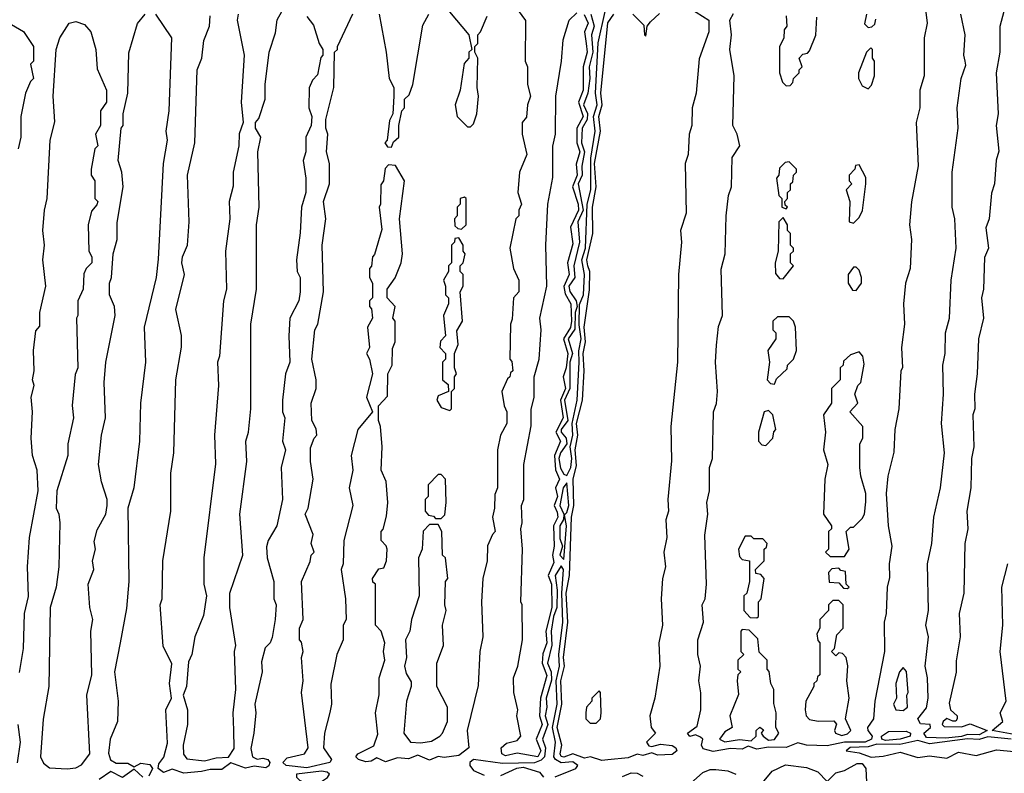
# Model space of a CAD drawing. Extents: x 2737310 to 2869991, y 870230 to 1012730.
# Tile 266 of 479: x 2770973 to 2774341, y 954218 to 956797. Entities that reach past the tile are written whole.
import ezdxf

# ---------------------------------------------------------------- set-up
doc = ezdxf.new("R2010")
doc.units = 0

msp = doc.modelspace()

# ---------------------------------------------------------------- linework, layer by layer
at = {"layer": '0CON02XD'}
for points in [[(2771720, 956815), (2771716.7, 956795), (2771741.2, 956675), (2771731.2, 956515), (2771737.5, 956445), (2771723.6, 956406.4), (2771722.5, 956365), (2771703.3, 956275), (2771703, 956227), (2771690, 956175), (2771692.5, 956115), (2771676.7, 956005), (2771680, 955875), (2771670, 955835), (2771656.7, 955645), (2771650, 955625), (2771653.3, 955545), (2771640, 955375), (2771643, 955277), (2771602.5, 954955), (2771603.3, 954865), (2771612.5, 954825), (2771601.7, 954758.3), (2771572.5, 954685), (2771562.5, 954625), (2771550.7, 954599.3), (2771543.8, 954515), (2771532.5, 954485), (2771547.5, 954435), (2771547.5, 954385), (2771532.5, 954315), (2771533.6, 954283.6), (2771545, 954267.5), (2771605, 954261.2), (2771645, 954271.2), (2771687, 954273), (2771706.4, 954303.6), (2771705.9, 954365.9), (2771703.3, 954425), (2771712.5, 954505), (2771707.5, 954635), (2771712.5, 954655), (2771692.5, 954785), (2771692.5, 954835), (2771736.7, 954965), (2771726.7, 955105), (2771750, 955285), (2771746.7, 955355), (2771756.2, 955385), (2771763.3, 955465), (2771763.3, 955755), (2771783.3, 955875), (2771783.3, 956095), (2771792.5, 956155), (2771787.5, 956345), (2771797.5, 956395), (2771780, 956425), (2771780, 956445), (2771791.7, 956458.3), (2771812.5, 956525), (2771812.5, 956575), (2771826.7, 956685), (2771848.3, 956751.7), (2771853.6, 956796.4), (2771870, 956825)], [(2772678.3, 956828.3), (2772703.6, 956793.6), (2772702.5, 956655), (2772710, 956635), (2772710, 956575), (2772720, 956535), (2772710, 956505), (2772707, 956463), (2772692.5, 956445), (2772692.5, 956405), (2772707.5, 956335), (2772682.5, 956275), (2772677.5, 956205), (2772690, 956165), (2772680, 956145), (2772680, 956125), (2772670, 956115), (2772650, 956015), (2772662.5, 955945), (2772680, 955905), (2772680, 955865), (2772662.5, 955845), (2772658.3, 955771.7), (2772652.5, 955755), (2772650, 955635), (2772657, 955627), (2772660, 955595), (2772651.7, 955588.3), (2772650, 955575), (2772641.7, 955568.3), (2772622.5, 955525), (2772630, 955475), (2772640, 955455), (2772640, 955415), (2772617.5, 955375), (2772607.5, 955325), (2772607.5, 955195), (2772598.3, 955171.7), (2772597.5, 955125), (2772590, 955095), (2772600, 955045), (2772590, 955035), (2772573.6, 954996.4), (2772572.5, 954945), (2772557.5, 954885), (2772552.5, 954805), (2772557.5, 954685), (2772547.5, 954635), (2772541.7, 954518.3), (2772504, 954365), (2772510, 954305), (2772475, 954278.6), (2772425, 954272.5), (2772405, 954275.8), (2772375, 954263.3), (2772335, 954280), (2772302.7, 954267.3), (2772265, 954270.8), (2772225, 954257.1), (2772195, 954271.2), (2772175, 954259.4), (2772157, 954257), (2772132.5, 954265), (2772122.5, 954275), (2772130, 954285), (2772185, 954312.5), (2772198.3, 954351.7), (2772190, 954425), (2772203, 954487), (2772202.5, 954545), (2772222.5, 954605), (2772217.5, 954635), (2772222.5, 954665), (2772210, 954705), (2772190, 954725), (2772190, 954865), (2772181.7, 954871.7), (2772180, 954885), (2772201.7, 954918.3), (2772218.3, 954921.7), (2772227.5, 954945), (2772230, 954985), (2772227, 954997), (2772210, 955015), (2772210, 955045), (2772217, 955053), (2772228.3, 955098.3), (2772232.5, 955145), (2772226.4, 955216.4), (2772210, 955255), (2772212.5, 955335), (2772207.5, 955405), (2772200, 955425), (2772200, 955475), (2772231.7, 955508.3), (2772232.5, 955585), (2772247.5, 955615), (2772248.3, 955671.7), (2772257.5, 955695), (2772257.5, 955765), (2772250, 955775), (2772257.5, 955815), (2772230, 955845), (2772230, 955875), (2772257, 955913), (2772277.5, 955965), (2772282.5, 955995), (2772272.5, 956115), (2772290, 956245), (2772258.3, 956298.3), (2772235, 956300), (2772223, 956287), (2772217.5, 956245), (2772208.3, 956231.7), (2772207.5, 956165), (2772202.5, 956155), (2772211.7, 956078.3), (2772187, 955993), (2772180, 955985), (2772177, 955953), (2772170, 955945), (2772170, 955915), (2772180, 955895), (2772180, 955845), (2772170, 955835), (2772170, 955815), (2772177, 955807), (2772180, 955775), (2772162.5, 955745), (2772170, 955675), (2772160, 955655), (2772170, 955635), (2772180, 955585), (2772160, 955505), (2772180, 955455), (2772130, 955395), (2772107.5, 955305), (2772112.5, 955255), (2772100, 955195), (2772112.5, 955135), (2772082.5, 955015), (2772080, 954935), (2772072.5, 954915), (2772087.5, 954815), (2772090, 954745), (2772080, 954725), (2772080, 954675), (2772057.5, 954625), (2772037, 954523), (2772040, 954455), (2772033.6, 954426.4), (2772016.2, 954355), (2772012, 954305), (2772040, 954265), (2772033.8, 954255), (2771955, 954237.1), (2771884.4, 954244.4), (2771873.8, 954255), (2771888.3, 954271.7), (2771947.5, 954285), (2771960, 954305), (2771937.5, 954495), (2771942.5, 954535), (2771937.5, 954615), (2771942.5, 954635), (2771937, 954667), (2771930, 954675), (2771930, 954715), (2771942.5, 954745), (2771937.5, 954875), (2771967, 954943), (2771970, 954965), (2771980, 954975), (2771970, 955005), (2771977.5, 955035), (2771950, 955105), (2771960, 955125), (2771977.5, 955225), (2771967.5, 955285), (2771968.3, 955331.7), (2771980, 955365), (2771990, 955375), (2771987, 955397), (2771972.5, 955425), (2771970, 955485), (2771987.5, 955535), (2771987.5, 955565), (2771972.5, 955635), (2771982.5, 955735), (2771992.5, 955755), (2772012.5, 955865), (2772007.5, 956025), (2772020, 956115), (2772012.5, 956175), (2772032.5, 956235), (2772032.5, 956305), (2772022.5, 956345), (2772027.5, 956405), (2772020, 956425), (2772020, 956455), (2772047.5, 956565), (2772050, 956685), (2772060, 956695), (2772060, 956705), (2772113, 956817)], [(2772443.6, 956823.6), (2772510, 956745), (2772520, 956695), (2772510, 956685), (2772510, 956665), (2772493, 956647), (2772480, 956555), (2772463.3, 956505), (2772470, 956465), (2772505, 956430), (2772515, 956430), (2772525, 956440), (2772536.7, 956475), (2772542.5, 956535), (2772537.5, 956565), (2772540, 956665), (2772530, 956685), (2772530, 956705), (2772540, 956715), (2772540, 956745), (2772550, 956755), (2772571.7, 956808.3)], [(2772745, 954274.6), (2772675, 954286.7), (2772635, 954277.5), (2772622, 954285), (2772620, 954305), (2772638.3, 954321.7), (2772675, 954330), (2772687.5, 954345), (2772673.3, 954415), (2772676.7, 954435), (2772663.3, 954495), (2772662.5, 954545), (2772676.7, 954585), (2772693.3, 954675), (2772692.5, 954795), (2772687.5, 954805), (2772693.3, 954985), (2772687.5, 955055), (2772692.5, 955075), (2772690, 955135), (2772697.5, 955155), (2772697.5, 955275), (2772723, 955407), (2772723, 955463), (2772733.3, 955505), (2772733.3, 955575), (2772750, 955635), (2772757.5, 955735), (2772752.5, 955775), (2772776.7, 955885), (2772772.5, 956025), (2772780, 956165), (2772796.4, 956256.4), (2772796.4, 956363.6), (2772806.2, 956405), (2772806.7, 956535), (2772826.2, 956655), (2772831.7, 956728.3), (2772852.5, 956795), (2772879.5, 956820.5)], [(2772927.1, 956815), (2772938, 956775), (2772928.6, 956745), (2772933.3, 956685), (2772920.6, 956635), (2772923.3, 956595), (2772917.1, 956545), (2772901.8, 956505), (2772915.5, 956475.5), (2772914.5, 956455), (2772896.9, 956425), (2772894.6, 956375), (2772905.7, 956345), (2772895.8, 956295), (2772896.9, 956265), (2772883.6, 956235), (2772900.8, 956145), (2772882.2, 956105), (2772888.6, 956035), (2772868.6, 955955), (2772871.9, 955915), (2772852.1, 955885), (2772855, 955866.2), (2772876.7, 955835), (2772880, 955815), (2772873.1, 955795), (2772872, 955738), (2772849.6, 955705), (2772864.5, 955655), (2772854.7, 955625), (2772854.6, 955535), (2772837.3, 955495), (2772848.6, 955425), (2772825.7, 955395), (2772825.8, 955385), (2772842.5, 955365), (2772844.3, 955345), (2772822.7, 955315), (2772817.3, 955295), (2772822.6, 955262.6), (2772835, 955241.2), (2772845, 955236.7), (2772858.1, 955265), (2772861.4, 955295), (2772855.6, 955335), (2772865.5, 955375), (2772862.5, 955415), (2772880.5, 955495), (2772887.1, 955625), (2772886.1, 955663.9), (2772893.6, 955705), (2772886.9, 955753.1), (2772888.3, 955821.7), (2772901.4, 955855), (2772905.5, 955925), (2772896.5, 955975), (2772908.5, 956015), (2772913.8, 956165), (2772927.3, 956215), (2772927.1, 956322.9), (2772941.9, 956415), (2772935.6, 956465), (2772948.2, 956505), (2772942.5, 956545), (2772952.3, 956717.7), (2772975.6, 956824.4)], [(2773265, 956836.2), (2773330, 956795), (2773330, 956755), (2773297, 956663), (2773286.7, 956545), (2773273.3, 956495), (2773272.5, 956435), (2773263.3, 956405), (2773260, 956335), (2773250, 956305), (2773252.5, 956135), (2773233.3, 956075), (2773237.5, 956035), (2773226.7, 955925), (2773223.3, 955625), (2773200, 955405), (2773203, 955287), (2773190, 955155), (2773192.5, 955115), (2773183.3, 955085), (2773186.7, 955025), (2773176.7, 954975), (2773182.5, 954925), (2773172.5, 954885), (2773167.5, 954815), (2773172.5, 954725), (2773160, 954665), (2773162.5, 954585), (2773146.2, 954475), (2773128.8, 954415), (2773133.3, 954375), (2773147.5, 954355), (2773117.5, 954325), (2773125, 954312.5), (2773135, 954310), (2773165, 954318), (2773205, 954313.1), (2773218, 954305), (2773220.8, 954295), (2773205, 954282.7), (2773155, 954280), (2773135, 954288.8), (2773105, 954279.2), (2773085, 954284.2), (2773055, 954271.1), (2772985, 954264.4), (2772965, 954262.5)], [(2773070, 956815), (2773108.3, 956778.3), (2773110, 956745), (2773115, 956740), (2773120, 956775), (2773130.7, 956789.3), (2773161.7, 956818.3)], [(2773345, 954293.3), (2773311.5, 954301.5), (2773305.8, 954315), (2773310, 954335), (2773302.3, 954342.3), (2773285, 954350), (2773265, 954343.8), (2773257.5, 954355), (2773290.7, 954379.3), (2773303.3, 954435), (2773303.6, 954493.6), (2773296.7, 954535), (2773302.5, 954585), (2773293.3, 954625), (2773293.3, 954675), (2773312.5, 954735), (2773307.5, 954795), (2773317.5, 954815), (2773322.5, 954865), (2773317, 955033), (2773326.7, 955105), (2773323.3, 955145), (2773332.5, 955185), (2773333.3, 955265), (2773342.5, 955295), (2773346.7, 955455), (2773356.4, 955483.6), (2773360, 955525), (2773353.3, 955625), (2773357, 955683), (2773363.6, 955746.4), (2773376.7, 955785), (2773373, 955943), (2773386.7, 955995), (2773390, 956125), (2773397.5, 956195), (2773407.5, 956225), (2773410, 956325), (2773436.7, 956365), (2773427.5, 956405), (2773412.5, 956435), (2773417.5, 956605), (2773402.5, 956695), (2773407.5, 956745), (2773402.5, 956795), (2773415, 956817.5)], [(2774071.7, 956831.7), (2774077.5, 956785), (2774067.5, 956735), (2774066.7, 956605), (2774052.5, 956555), (2774052.5, 956495), (2774040, 956445), (2774047, 956297), (2774023.6, 956173.6), (2774016.7, 956095), (2774023.3, 956045), (2774018.8, 955945), (2774003.3, 955895), (2773996.7, 955825), (2774000, 955755), (2773990, 955675), (2773992.5, 955605), (2773987.5, 955595), (2773980, 955465), (2773966.7, 955395), (2773963, 955317), (2773943.3, 955235), (2773936.7, 955175), (2773943.8, 955065), (2773956.7, 954995), (2773947.5, 954935), (2773948.3, 954888.3), (2773940, 954855), (2773937.5, 954765), (2773930, 954735), (2773931.2, 954635), (2773898.8, 954465), (2773893.8, 954405), (2773873.8, 954375), (2773874, 954365), (2773889.2, 954345), (2773887.5, 954335), (2773865.3, 954324.7), (2773795, 954324.5), (2773735, 954312.1), (2773665, 954314.5), (2773635, 954322.9), (2773595, 954306.2), (2773535, 954307.1), (2773495, 954300.4), (2773465, 954311.2), (2773445, 954300.5), (2773405, 954303.1), (2773345, 954293.3)], [(2774340, 956825), (2774326.4, 956773.6), (2774326.2, 956685), (2774313.3, 956615), (2774320, 956475), (2774313.8, 956435), (2774323, 956347), (2774313.9, 956316.1), (2774307.5, 956235), (2774297, 956203), (2774290, 956115), (2774277.5, 956085), (2774287.5, 956015), (2774273, 955983), (2774270, 955875), (2774263.3, 955845), (2774270, 955775), (2774253.3, 955705), (2774248.8, 955585), (2774238.8, 955515), (2774240, 955465), (2774233.3, 955445), (2774236.7, 955335), (2774228.8, 955295), (2774226.2, 955195), (2774213.3, 955115), (2774216.7, 955055), (2774206.7, 955005), (2774203.3, 954835), (2774186.7, 954765), (2774190, 954685), (2774176.4, 954603.6), (2774176.1, 954563.9), (2774152.3, 954457.7), (2774156.7, 954435), (2774180, 954415), (2774180, 954405), (2774175, 954396.7), (2774165, 954396.2), (2774145, 954406.2), (2774132, 954395), (2774128.8, 954385), (2774135, 954378.8), (2774195, 954377.1), (2774225, 954387.5), (2774282.5, 954365), (2774255, 954350), (2774215, 954351.2), (2774195, 954344.7), (2774141.7, 954338.3)], [(2770973, 954563), (2770986.7, 954645), (2770990, 954765), (2771003, 954823), (2771000, 954925), (2771006.7, 955025), (2771036.7, 955185), (2771032.5, 955255), (2771017.5, 955305), (2771012.5, 955365), (2771017.5, 955455), (2771012.5, 955505), (2771022.5, 955545), (2771017.5, 955565), (2771022.5, 955595), (2771020, 955665), (2771028.3, 955731.7), (2771041.7, 955748.3), (2771042.5, 955795), (2771062.5, 955885), (2771052.5, 955975), (2771057.5, 956025), (2771052.5, 956075), (2771057.5, 956145), (2771067.5, 956185), (2771077.5, 956385), (2771093, 956447), (2771087.5, 956535), (2771097.5, 956695), (2771110, 956735), (2771142.5, 956785), (2771165, 956790), (2771195, 956780), (2771216.2, 956755), (2771233.3, 956695), (2771238.3, 956628.3), (2771270, 956555), (2771270, 956515), (2771250, 956485), (2771250, 956435), (2771232.5, 956405), (2771240, 956365), (2771230, 956355), (2771217.5, 956285), (2771217.5, 956265), (2771230, 956245), (2771230, 956185), (2771240, 956175), (2771237, 956163), (2771218.3, 956141.7), (2771207.5, 956095), (2771210, 956005), (2771220, 955985), (2771220, 955965), (2771200, 955945), (2771193, 955927), (2771190, 955875), (2771172.5, 955835), (2771172.5, 955785), (2771167.5, 955775), (2771172.5, 955605), (2771163, 955583), (2771153, 955477), (2771157.5, 955435), (2771137.5, 955345), (2771137.5, 955305), (2771100, 955185), (2771097.5, 955125), (2771106.7, 955105), (2771110, 955075), (2771107.5, 954925), (2771097.5, 954855), (2771077.5, 954785), (2771072.5, 954515), (2771053, 954403), (2771043.8, 954275), (2771055, 954252.5), (2771075, 954237.5), (2771135, 954233.3), (2771165, 954237.5), (2771185, 954247.5), (2771212.5, 954285), (2771203.3, 954485), (2771220, 954555), (2771216.7, 954705), (2771223.3, 954745), (2771212.5, 954785), (2771207.5, 954865), (2771226.7, 954915), (2771222.5, 954945), (2771232.5, 954985), (2771228.3, 955011.7), (2771238.3, 955051.7), (2771267.5, 955105), (2771272.5, 955135), (2771272.5, 955155), (2771253.3, 955215), (2771242.5, 955275), (2771252.5, 955375), (2771266.7, 955435), (2771262.5, 955555), (2771267.5, 955625), (2771300, 955785), (2771297.5, 955815), (2771280, 955855), (2771280, 955895), (2771287.5, 955915), (2771292.5, 955995), (2771306.7, 956045), (2771307, 956103), (2771326.7, 956225), (2771322.5, 956275), (2771310, 956315), (2771320, 956425), (2771327.5, 956435), (2771327.5, 956475), (2771342.5, 956545), (2771347, 956683), (2771376.4, 956783.6), (2771402.5, 956815)], [(2771437.5, 956815), (2771492.5, 956735), (2771483.3, 956485), (2771473.3, 956415), (2771477.5, 956385), (2771463.8, 956305), (2771447, 955977), (2771440, 955915), (2771398.8, 955745), (2771403.3, 955625), (2771386.7, 955485), (2771383.3, 955355), (2771363.3, 955195), (2771342.5, 955125), (2771346.7, 954875), (2771338.3, 954781.7), (2771316.7, 954665), (2771297.5, 954565), (2771310, 954465), (2771307.5, 954395), (2771282.5, 954335), (2771277, 954287), (2771283.9, 954263.9), (2771303.3, 954253.3), (2771343, 954253), (2771365, 954240), (2771387, 954253), (2771418.8, 954248.8), (2771427.5, 954235), (2771415, 954208)], [(2771535, 954218.9), (2771495, 954232), (2771465, 954220.8), (2771446.7, 954235), (2771449.3, 954250.7), (2771466.4, 954273.6), (2771478.3, 954321.7), (2771473.3, 954435), (2771492.5, 954475), (2771485.8, 954525), (2771493, 954593), (2771463.6, 954653.6), (2771453.3, 954795), (2771460, 954815), (2771463.3, 954945), (2771490, 955115), (2771490, 955245), (2771500, 955315), (2771507.5, 955565), (2771526.4, 955676.4), (2771526.1, 955716.1), (2771507.5, 955805), (2771536.7, 955925), (2771527.5, 955965), (2771530, 955985), (2771546.7, 956025), (2771552.5, 956105), (2771547.5, 956265), (2771572.5, 956375), (2771580, 956625), (2771596.2, 956665), (2771603.3, 956725), (2771622.5, 956775), (2771625, 956810)], [(2771955, 956807.5), (2771978.3, 956778.3), (2771997.5, 956715), (2772010, 956695), (2772010, 956675), (2772003, 956667), (2771991.7, 956608.3), (2771975, 956590), (2771963, 956563), (2771962.5, 956495), (2771972.5, 956465), (2771970, 956435), (2771952.5, 956395), (2771952.5, 956345), (2771943.3, 956315), (2771952.5, 956255), (2771952.5, 956205), (2771937.5, 956155), (2771933, 956067), (2771920, 955975), (2771922.5, 955935), (2771932.5, 955915), (2771932.5, 955865), (2771927.5, 955835), (2771897.5, 955775), (2771893.3, 955715), (2771897.5, 955625), (2771882.5, 955585), (2771872.5, 955495), (2771872.5, 955455), (2771880, 955435), (2771872.5, 955355), (2771882.5, 955325), (2771867.5, 955265), (2771872.5, 955155), (2771852.5, 955065), (2771823.3, 955015), (2771817, 954993), (2771820, 954955), (2771842.5, 954875), (2771842.5, 954815), (2771850, 954795), (2771847.5, 954745), (2771837, 954683), (2771830, 954665), (2771813, 954647), (2771800.7, 954599.3), (2771802.5, 954565), (2771777.5, 954455), (2771781.2, 954425), (2771774.2, 954355), (2771763.6, 954303.6), (2771770, 954275), (2771785, 954266.7), (2771805, 954270), (2771822.5, 954265), (2771829.2, 954255), (2771825, 954244), (2771815, 954237.5), (2771775, 954242.5), (2771745, 954235.6), (2771695, 954253.8), (2771665, 954231.1), (2771625, 954231.4), (2771595, 954224.5), (2771535, 954218.9)], [(2772203.3, 956815), (2772226.7, 956685), (2772237.5, 956595), (2772252.5, 956565), (2772252.5, 956535), (2772250, 956475), (2772238.3, 956451.7), (2772230, 956385), (2772222.5, 956375), (2772231.7, 956361.7), (2772245, 956360), (2772251.7, 956378.3), (2772270, 956395), (2772270, 956435), (2772280, 956485), (2772290, 956495), (2772290, 956525), (2772305, 956540), (2772317.5, 956575), (2772351.7, 956778.3), (2772372.5, 956815)], [(2772904.3, 956814.3), (2772917.3, 956785), (2772905.6, 956755), (2772910.5, 956715), (2772914.5, 956685), (2772900.5, 956635), (2772900.8, 956555), (2772884.4, 956515), (2772900.4, 956465), (2772878.5, 956425), (2772878.8, 956375), (2772889.2, 956345), (2772877.2, 956302.8), (2772879.6, 956265), (2772864.4, 956225), (2772883.5, 956165), (2772884.1, 956145), (2772857.3, 956087.3), (2772865, 956030), (2772846.9, 955965), (2772852.2, 955925), (2772834.2, 955884.2), (2772838.9, 955858.9), (2772857.9, 955825), (2772860.3, 955765), (2772856.8, 955743.3), (2772833.5, 955705), (2772848.2, 955655), (2772842.7, 955605), (2772832.5, 955575), (2772840, 955535), (2772823.1, 955495), (2772832.1, 955435), (2772807.1, 955385), (2772823.6, 955355), (2772802.9, 955305), (2772806.1, 955256.1), (2772820, 955225), (2772805.7, 955195), (2772812.3, 955165), (2772801.5, 955135), (2772811.2, 955111.2), (2772813.8, 955095), (2772799.1, 955065), (2772801.8, 954995), (2772795.5, 954965), (2772800.7, 954939.3), (2772780.6, 954895), (2772791.8, 954865), (2772792.9, 954785), (2772773.3, 954705), (2772776.4, 954665), (2772762.7, 954627.3), (2772760, 954595), (2772776.7, 954553.3), (2772754.4, 954475), (2772751.1, 954415), (2772760.4, 954385), (2772740, 954335), (2772756.2, 954295), (2772745, 954274.6)], [(2772965, 954262.5), (2772925.8, 954274.2), (2772905, 954270), (2772865, 954284.3), (2772835, 954273.3), (2772825.9, 954275.9), (2772821.9, 954285), (2772827.5, 954315), (2772811.3, 954375), (2772827.3, 954455), (2772824.6, 954534.6), (2772837.3, 954585), (2772833.8, 954615), (2772847.9, 954735), (2772842.7, 954835), (2772853.8, 954895), (2772860.4, 955095), (2772868.2, 955135), (2772866.9, 955225), (2772878.3, 955271.7), (2772873.3, 955325), (2772882.3, 955375), (2772878, 955415), (2772897.9, 955495), (2772904.6, 955595), (2772900.4, 955655), (2772908.8, 955695), (2772904.6, 955745), (2772922.4, 955872.4), (2772922.9, 955935), (2772916.1, 955955), (2772912.7, 955975), (2772933.5, 956065), (2772932.9, 956155), (2772945.6, 956225), (2772939.7, 956305), (2772960, 956415), (2772953.8, 956465), (2772965.6, 956505), (2772960.9, 956545), (2772985, 956786.2), (2773005, 956816)], [(2773595, 956810), (2773597.5, 956775), (2773588.3, 956761.7), (2773587, 956733), (2773572.5, 956705), (2773572.5, 956615), (2773583, 956583), (2773595, 956570), (2773608.3, 956571.7), (2773618.3, 956581.7), (2773620, 956595), (2773640, 956615), (2773640, 956625), (2773650, 956635), (2773640, 956665), (2773651.7, 956678.3), (2773668.3, 956681.7), (2773675, 956690), (2773696.4, 956743.6), (2773700, 956805)], [(2773870, 956815), (2773863, 956783), (2773875, 956770), (2773888.3, 956771.7), (2773898.3, 956781.7), (2773901.7, 956798.3)], [(2774141.7, 954338.3), (2774075, 954341.1), (2774066, 954355), (2774088.8, 954375), (2774087.5, 954385), (2774055, 954388), (2774046, 954405), (2774075, 954442.5), (2774081.2, 954475), (2774078.8, 954545), (2774070, 954585), (2774082.5, 954685), (2774072.5, 954725), (2774082.5, 954775), (2774078.8, 954935), (2774093.3, 955005), (2774100, 955095), (2774123.3, 955195), (2774136.7, 955315), (2774126.7, 955415), (2774133.3, 955515), (2774131.2, 955615), (2774138.8, 955655), (2774140, 955725), (2774153.3, 955775), (2774160, 955905), (2774176.7, 956015), (2774172.5, 956115), (2774163.3, 956155), (2774163.3, 956275), (2774183.3, 956425), (2774180, 956495), (2774193.3, 956595), (2774209.3, 956640.7), (2774207.5, 956655), (2774203.3, 956675), (2774207.5, 956745), (2774192.5, 956815)], [(2770945, 956780), (2770986.1, 956756.1), (2771020, 956705), (2771020, 956655), (2771010, 956645), (2771020, 956595), (2771010, 956585), (2770993.3, 956545), (2770977.5, 956465), (2770977.5, 956395), (2770967.5, 956355)], [(2773875, 956560), (2773887, 956573), (2773897.5, 956605), (2773897.5, 956655), (2773890, 956665), (2773890, 956695), (2773885, 956700), (2773870, 956685), (2773842.5, 956615), (2773842.5, 956595), (2773855, 956570), (2773875, 956560)], [(2773595, 956150), (2773600, 956155), (2773591.7, 956161.7), (2773590, 956175), (2773600, 956185), (2773600, 956205), (2773610, 956215), (2773610, 956235), (2773618.3, 956241.7), (2773620, 956265), (2773630, 956275), (2773630, 956285), (2773605, 956310), (2773591.7, 956308.3), (2773571.7, 956288.3), (2773570, 956265), (2773562.5, 956255), (2773570, 956195), (2773580, 956185), (2773580, 956155), (2773595, 956150)], [(2773825, 956100), (2773845, 956120), (2773856.4, 956143.6), (2773867.5, 956235), (2773867, 956257), (2773845, 956300), (2773831.7, 956298.3), (2773830, 956285), (2773810, 956265), (2773810, 956245), (2773820, 956235), (2773800, 956215), (2773812.5, 956175), (2773810, 956105), (2773825, 956100)], [(2772485, 956080), (2772500, 956095), (2772500, 956185), (2772495, 956190), (2772480, 956185), (2772480, 956165), (2772470, 956155), (2772470, 956125), (2772460, 956115), (2772461.7, 956091.7), (2772471.7, 956081.7), (2772485, 956080)], [(2773585, 955910), (2773620, 955955), (2773610, 955965), (2773610, 955995), (2773620, 956005), (2773620, 956015), (2773610, 956025), (2773610, 956065), (2773600, 956075), (2773600, 956095), (2773585, 956120), (2773570, 956105), (2773567.5, 956005), (2773557.5, 955965), (2773558.3, 955928.3), (2773571.7, 955911.7), (2773585, 955910)], [(2772445, 955460), (2772450, 955465), (2772450, 955525), (2772460, 955535), (2772460, 955575), (2772467.5, 955585), (2772460, 955605), (2772460, 955655), (2772472.5, 955685), (2772468.3, 955731.7), (2772487.5, 955765), (2772480, 955865), (2772490, 955885), (2772490, 955925), (2772480, 955935), (2772480, 955955), (2772490, 955965), (2772497.5, 955995), (2772490, 956005), (2772490, 956025), (2772475, 956050), (2772461.7, 956048.3), (2772460, 956035), (2772450, 956025), (2772450, 955965), (2772440, 955955), (2772440, 955935), (2772422.5, 955905), (2772430, 955885), (2772430, 955855), (2772440, 955845), (2772440, 955825), (2772422.5, 955785), (2772430, 955715), (2772413, 955697), (2772410, 955675), (2772430, 955655), (2772430, 955635), (2772420, 955625), (2772420, 955565), (2772438.3, 955548.3), (2772440, 955525), (2772405, 955510), (2772400, 955495), (2772415, 955470), (2772445, 955460)], [(2773835, 955870), (2773852.5, 955895), (2773853.3, 955915), (2773845, 955940), (2773835, 955950), (2773825, 955950), (2773807.5, 955925), (2773807.5, 955895), (2773821.7, 955871.7), (2773835, 955870)], [(2773555, 955550), (2773561.7, 955568.3), (2773598.3, 955601.7), (2773600, 955615), (2773620, 955635), (2773630, 955665), (2773627.5, 955745), (2773620, 955765), (2773605, 955780), (2773565, 955780), (2773550, 955765), (2773550, 955735), (2773560, 955725), (2773560, 955705), (2773532.5, 955665), (2773537.5, 955625), (2773530, 955565), (2773541.7, 955551.7), (2773555, 955550)], [(2773795, 954960), (2773810, 954985), (2773800, 955045), (2773815, 955060), (2773825, 955060), (2773855, 955090), (2773862.5, 955105), (2773867, 955147), (2773867.5, 955175), (2773850, 955235), (2773847.5, 955265), (2773847.5, 955345), (2773857.5, 955365), (2773857.5, 955405), (2773812.5, 955455), (2773840, 955485), (2773830, 955515), (2773840, 955545), (2773850, 955555), (2773861.7, 955618.3), (2773857.5, 955645), (2773845, 955660), (2773815, 955650), (2773791.7, 955628.3), (2773790, 955615), (2773780, 955605), (2773780, 955565), (2773750, 955535), (2773750, 955485), (2773722.5, 955445), (2773730, 955385), (2773722.5, 955325), (2773737.5, 955275), (2773727.5, 955225), (2773722.5, 955105), (2773750, 955065), (2773750, 955055), (2773740, 955045), (2773740, 954985), (2773730, 954975), (2773745, 954960), (2773795, 954960)], [(2773525, 955340), (2773550, 955365), (2773553, 955387), (2773560, 955395), (2773550, 955445), (2773535, 955460), (2773520, 955455), (2773500, 955385), (2773500, 955355), (2773511.7, 955341.7), (2773525, 955340)], [(2772415, 955090), (2772427, 955103), (2772432.5, 955145), (2772430, 955225), (2772415, 955240), (2772405, 955240), (2772370, 955205), (2772370, 955165), (2772360, 955155), (2772360, 955115), (2772371.7, 955101.7), (2772388.3, 955098.3), (2772395, 955090), (2772415, 955090)], [(2772835, 954950), (2772843.8, 955065), (2772837, 955103), (2772845, 955110), (2772851.1, 955135), (2772845, 955212.5), (2772832.5, 955195), (2772820.5, 955135), (2772834.3, 955105), (2772832.9, 955087.1), (2772820.8, 955065), (2772821.2, 955021.2), (2772830, 954995), (2772821.2, 954965), (2772835, 954950)], [(2772345, 954322.5), (2772381.7, 954328.3), (2772410, 954345), (2772420, 954355), (2772436.7, 954395), (2772436.7, 954445), (2772400, 954515), (2772400, 954595), (2772422.5, 954655), (2772420, 954725), (2772432.5, 954775), (2772427.5, 954795), (2772430, 954875), (2772437.5, 954885), (2772430, 954955), (2772420, 954965), (2772417.5, 955045), (2772405, 955070), (2772375, 955070), (2772353, 955047), (2772350, 954985), (2772337.5, 954955), (2772340, 954825), (2772313.3, 954745), (2772307.5, 954705), (2772293.3, 954675), (2772296.7, 954615), (2772290, 954585), (2772295, 954560), (2772311.7, 954531.7), (2772312.5, 954515), (2772296.7, 954465), (2772287.5, 954355), (2772310, 954325), (2772345, 954322.5)], [(2773495, 954750), (2773500, 954755), (2773500, 954805), (2773510, 954815), (2773520, 954885), (2773508.3, 954898.3), (2773491.7, 954901.7), (2773490, 954915), (2773520, 954945), (2773520, 954985), (2773528.3, 954991.7), (2773530, 955005), (2773515, 955020), (2773485, 955020), (2773475, 955030), (2773455, 955030), (2773432.5, 954985), (2773435, 954960), (2773445, 954950), (2773470, 954945), (2773470, 954875), (2773460, 954835), (2773450, 954825), (2773450, 954775), (2773471.7, 954751.7), (2773495, 954750)], [(2774375, 954350.7), (2774300, 954365), (2774336.2, 954395), (2774327.1, 954425), (2774347.1, 954465), (2774326.7, 954635), (2774336.2, 954725), (2774332.5, 954855), (2774353.3, 954935)], [(2772805, 954206), (2772875.9, 954234.1), (2772882.5, 954245), (2772865, 954257.1), (2772825, 954254.4), (2772805.7, 954265), (2772800, 954275), (2772805.5, 954324.5), (2772795.5, 954375), (2772811.8, 954455), (2772807.8, 954535), (2772819.5, 954585), (2772817.5, 954625), (2772831.5, 954735), (2772827.3, 954835), (2772833.3, 954915), (2772825, 954927.5), (2772804.3, 954895), (2772811.9, 954845), (2772810.6, 954785), (2772798.9, 954755), (2772791.5, 954705), (2772793.6, 954656.4), (2772778.5, 954595), (2772791.5, 954565), (2772792.6, 954537.4), (2772773.6, 954475), (2772776.9, 954445), (2772770.5, 954415), (2772779.2, 954385), (2772761.5, 954335), (2772771.8, 954305), (2772767.8, 954275), (2772757.4, 954262.6), (2772734, 954254), (2772625, 954252), (2772525, 954266), (2772512.5, 954255), (2772512.5, 954245), (2772525, 954227.5), (2772561.7, 954211.7)], [(2773805, 954850), (2773810, 954855), (2773800, 954865), (2773798.3, 954908.3), (2773781.7, 954911.7), (2773775, 954920), (2773751.7, 954918.3), (2773740, 954905), (2773741.7, 954871.7), (2773775, 954870), (2773791.7, 954851.7), (2773805, 954850)], [(2773785, 954347.5), (2773805, 954352.9), (2773816, 954365), (2773797.5, 954405), (2773810, 954475), (2773802.5, 954535), (2773806.4, 954586.4), (2773800, 954615), (2773788.3, 954628.3), (2773775, 954630), (2773765, 954620), (2773750, 954635), (2773760, 954645), (2773768.3, 954691.7), (2773790, 954715), (2773790, 954795), (2773775, 954810), (2773755, 954810), (2773740, 954795), (2773740, 954775), (2773710, 954745), (2773710, 954715), (2773700, 954695), (2773703, 954673), (2773710, 954665), (2773710, 954555), (2773701.7, 954548.3), (2773700, 954535), (2773690, 954525), (2773690, 954515), (2773662.5, 954465), (2773660, 954435), (2773663.3, 954415), (2773675, 954402.5), (2773705, 954396.7), (2773758, 954398), (2773766.7, 954386.7), (2773760, 954365), (2773763.8, 954355), (2773785, 954347.5)], [(2773385, 954326), (2773435, 954334), (2773475, 954328.8), (2773492.5, 954345), (2773492.5, 954365), (2773505, 954376.2), (2773517.5, 954367.5), (2773510, 954355), (2773516.7, 954345), (2773535, 954332), (2773555, 954334.2), (2773570, 954355), (2773560, 954375), (2773561.2, 954425), (2773553, 954457), (2773552.5, 954505), (2773542.5, 954525), (2773537, 954567), (2773530, 954575), (2773530, 954605), (2773503, 954633), (2773498.3, 954678.3), (2773468.3, 954708.3), (2773445, 954710), (2773440, 954705), (2773440, 954635), (2773450, 954625), (2773430, 954605), (2773430, 954575), (2773440, 954565), (2773430, 954555), (2773427.5, 954535), (2773431.7, 954488.3), (2773402.5, 954415), (2773410, 954375), (2773385, 954360), (2773366.7, 954335), (2773385, 954326)], [(2773995, 954433.3), (2774010, 954445), (2774007.5, 954485), (2774012.5, 954495), (2774006.4, 954566.4), (2773995, 954580), (2773982.5, 954565), (2773970, 954525), (2773972.5, 954475), (2773962.5, 954455), (2773970, 954435), (2773995, 954433.3)], [(2772945, 954390), (2772960, 954405), (2772962.5, 954425), (2772960, 954495), (2772955, 954500), (2772930, 954475), (2772930, 954465), (2772912.5, 954445), (2772910, 954425), (2772910, 954405), (2772925, 954390), (2772945, 954390)], [(2770965.8, 954254.2), (2770976, 954325), (2770967.5, 954385)], [(2773935, 954330.9), (2773922, 954335), (2773920.8, 954345), (2773945, 954361.4), (2774005, 954362.9), (2774020, 954355), (2774019.2, 954345), (2773985, 954334.6), (2773935, 954330.9)], [(2774365, 954335.4), (2774285, 954342.5), (2774255, 954333.6), (2774215, 954336.1), (2774085, 954318.9), (2774045, 954330), (2773983.7, 954316.3), (2773905, 954317.8), (2773875, 954308.5), (2773813.8, 954306.2), (2773800, 954295), (2773845, 954288.8), (2773886, 954274), (2773926.4, 954276.4), (2773985, 954290), (2774045, 954272.5), (2774085, 954277.5), (2774145, 954270)], [(2774145, 954270), (2774185, 954290), (2774245, 954278.8), (2774315, 954298), (2774375, 954293.3)], [(2771394.6, 954204.6), (2771365, 954232.5), (2771325, 954203.3), (2771285, 954224), (2771245, 954196.9)], [(2771955, 954182.5), (2771995, 954183.3), (2772026.4, 954203.6), (2772032.5, 954215), (2772025, 954222.5), (2772005, 954225.5), (2771920, 954215), (2771920, 954205), (2771930, 954195), (2771955, 954182.5)], [(2772619.3, 954210.7), (2772673.8, 954236.2), (2772695, 954238.8), (2772751.7, 954221.7), (2772765.5, 954205.5)], [(2773247.5, 954165), (2773309.5, 954220.5), (2773335, 954231.2), (2773355, 954231.2), (2773395, 954226.7), (2773422.5, 954215)], [(2773513.9, 954186.1), (2773547.5, 954225), (2773592.7, 954247.3), (2773665, 954238), (2773703, 954223), (2773735, 954190), (2773765, 954220), (2773795, 954227.5), (2773837.7, 954252.3), (2773855, 954252), (2773868, 954235), (2773871.4, 954165)], [(2773035, 954207.5), (2773065, 954220), (2773085, 954218.8), (2773105, 954208.8)]]:
    msp.add_lwpolyline(points, dxfattribs=at)

doc.saveas('drawing.dxf')
